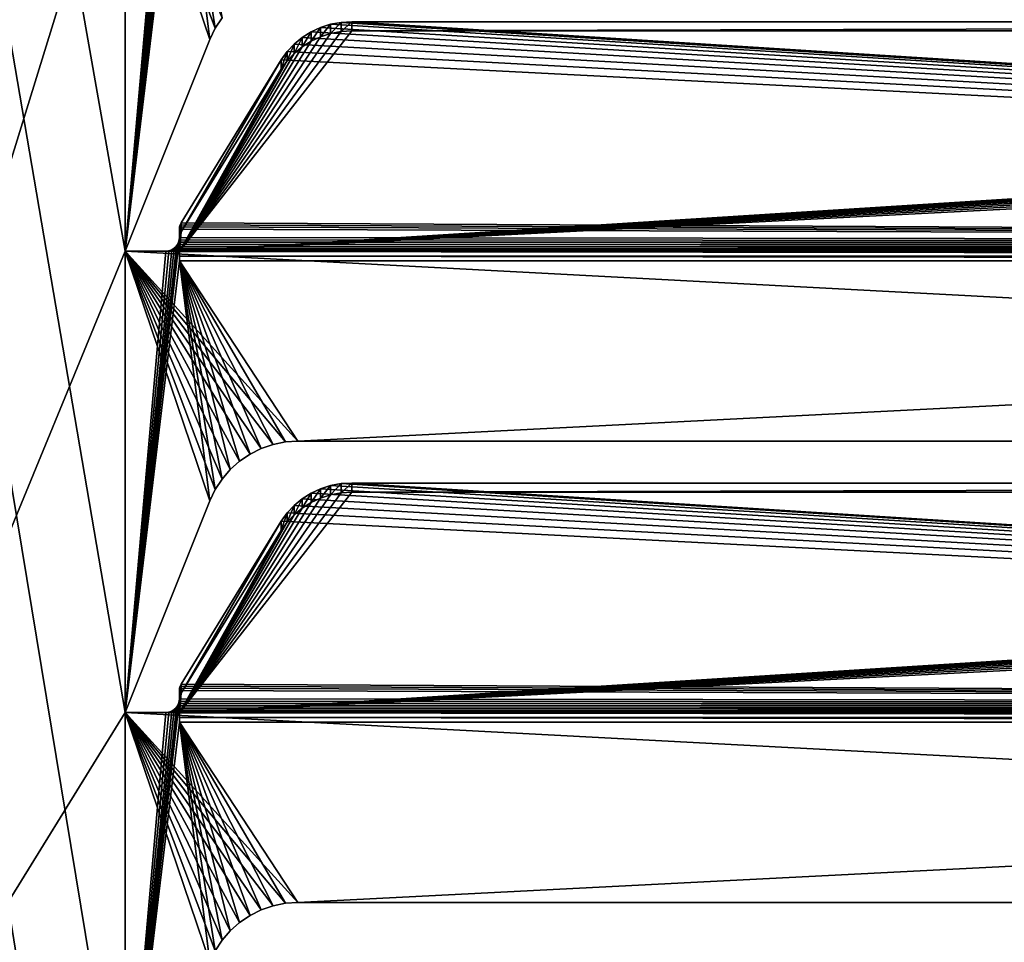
# Model space of a CAD drawing. Extents: x -547 to 547, y 0 to 578.
# Tile 266 of 472: x 87 to 123, y 38 to 72. Entities that reach past the tile are written whole.
import ezdxf

# ---------------------------------------------------------------- set-up
doc = ezdxf.new("R2010")
doc.units = 0
doc.header["$LTSCALE"] = 65.185185
for name, color, linetype in [('3', 7, 'CONTINUOUS'), ('332', 7, 'CONTINUOUS'), ('339', 7, 'CONTINUOUS'), ('386', 7, 'CONTINUOUS'), ('387', 7, 'CONTINUOUS'), ('425', 7, 'CONTINUOUS'), ('426', 7, 'CONTINUOUS'), ('427', 7, 'CONTINUOUS'), ('428', 7, 'CONTINUOUS'), ('429', 7, 'CONTINUOUS'), ('431', 7, 'CONTINUOUS'), ('432', 7, 'CONTINUOUS'), ('433', 7, 'CONTINUOUS'), ('434', 7, 'CONTINUOUS'), ('435', 7, 'CONTINUOUS'), ('465', 7, 'CONTINUOUS'), ('466', 7, 'CONTINUOUS'), ('467', 7, 'CONTINUOUS'), ('468', 7, 'CONTINUOUS'), ('470', 7, 'CONTINUOUS'), ('471', 7, 'CONTINUOUS'), ('472', 7, 'CONTINUOUS'), ('473', 7, 'CONTINUOUS'), ('474', 7, 'CONTINUOUS'), ('600', 7, 'CONTINUOUS'), ('602', 7, 'CONTINUOUS'), ('612', 7, 'CONTINUOUS'), ('614', 7, 'CONTINUOUS'), ('673', 7, 'CONTINUOUS'), ('674', 7, 'CONTINUOUS'), ('685', 7, 'CONTINUOUS'), ('686', 7, 'CONTINUOUS'), ('9', 7, 'CONTINUOUS')]:
    doc.layers.add(name, color=color, linetype=linetype)

msp = doc.modelspace()

# ---------------------------------------------------------------- linework, layer by layer
at = {"layer": '3', "color": 7, "linetype": 'CONTINUOUS'}
for points in [[(528.7, 1.5, -68), (-528.7, 1.5, -68), (528.7, 576.5, -68), (528.7, 1.5, -68)], [(528.7, 576.5, -68), (-528.7, 1.5, -68), (-528.7, 576.5, -68), (528.7, 576.5, -68)]]:
    msp.add_3dface(points, dxfattribs=at)
at = {"layer": '332', "color": 7, "linetype": 'CONTINUOUS'}
for points in [[(90.5, 12, 68), (90.5, 29, 68), (0, 576.5, 68), (90.5, 12, 68)], [(69.5, 97, 68), (90.5, 12, 68), (0, 576.5, 68), (69.5, 97, 68)], [(90.5, 29, 68), (90.5, 46, 68), (0, 576.5, 68), (90.5, 29, 68)], [(90.5, 46, 68), (90.5, 63, 68), (0, 576.5, 68), (90.5, 46, 68)], [(90.5, 63, 68), (90.5, 80, 68), (0, 576.5, 68), (90.5, 63, 68)], [(0, 576.5, 68), (226.18, 105.217, 68), (525, 1.5, 68), (0, 576.5, 68)], [(525, 576.5, 68), (0, 576.5, 68), (525, 1.5, 68), (525, 576.5, 68)], [(69.5, 80, 68), (90.5, 12, 68), (69.5, 97, 68), (69.5, 80, 68)], [(69.5, 63, 68), (90.5, 12, 68), (69.5, 80, 68), (69.5, 63, 68)], [(93.82, 71.217, 68), (94.073, 71.604, 68), (90.5, 80, 68), (93.82, 71.217, 68)], [(93.62, 70.8, 68), (93.82, 71.217, 68), (90.5, 80, 68), (93.62, 70.8, 68)], [(90.5, 63, 68), (93.62, 70.8, 68), (90.5, 80, 68), (90.5, 63, 68)], [(69.5, 46, 68), (90.5, 12, 68), (69.5, 63, 68), (69.5, 46, 68)], [(96.87, 56, 68), (223.13, 56, 68), (90.5, 63, 68), (96.87, 56, 68)], [(223.13, 56, 68), (229.5, 63, 68), (90.5, 63, 68), (223.13, 56, 68)], [(96.408, 55.969, 68), (96.87, 56, 68), (90.5, 63, 68), (96.408, 55.969, 68)], [(95.955, 55.878, 68), (96.408, 55.969, 68), (90.5, 63, 68), (95.955, 55.878, 68)], [(95.517, 55.728, 68), (95.955, 55.878, 68), (90.5, 63, 68), (95.517, 55.728, 68)], [(95.103, 55.522, 68), (95.517, 55.728, 68), (90.5, 63, 68), (95.103, 55.522, 68)], [(94.72, 55.262, 68), (95.103, 55.522, 68), (90.5, 63, 68), (94.72, 55.262, 68)], [(94.375, 54.955, 68), (94.72, 55.262, 68), (90.5, 63, 68), (94.375, 54.955, 68)], [(94.073, 54.604, 68), (94.375, 54.955, 68), (90.5, 63, 68), (94.073, 54.604, 68)], [(93.82, 54.217, 68), (94.073, 54.604, 68), (90.5, 63, 68), (93.82, 54.217, 68)], [(93.62, 53.8, 68), (93.82, 54.217, 68), (90.5, 63, 68), (93.62, 53.8, 68)], [(90.5, 46, 68), (93.62, 53.8, 68), (90.5, 63, 68), (90.5, 46, 68)], [(69.5, 29, 68), (90.5, 12, 68), (69.5, 46, 68), (69.5, 29, 68)], [(96.87, 39, 68), (223.13, 39, 68), (90.5, 46, 68), (96.87, 39, 68)], [(223.13, 39, 68), (229.5, 46, 68), (90.5, 46, 68), (223.13, 39, 68)], [(96.408, 38.969, 68), (96.87, 39, 68), (90.5, 46, 68), (96.408, 38.969, 68)], [(95.955, 38.878, 68), (96.408, 38.969, 68), (90.5, 46, 68), (95.955, 38.878, 68)], [(95.517, 38.728, 68), (95.955, 38.878, 68), (90.5, 46, 68), (95.517, 38.728, 68)], [(95.103, 38.522, 68), (95.517, 38.728, 68), (90.5, 46, 68), (95.103, 38.522, 68)], [(94.72, 38.262, 68), (95.103, 38.522, 68), (90.5, 46, 68), (94.72, 38.262, 68)], [(94.375, 37.955, 68), (94.72, 38.262, 68), (90.5, 46, 68), (94.375, 37.955, 68)], [(94.073, 37.604, 68), (94.375, 37.955, 68), (90.5, 46, 68), (94.073, 37.604, 68)], [(93.82, 37.217, 68), (94.073, 37.604, 68), (90.5, 46, 68), (93.82, 37.217, 68)], [(93.62, 36.8, 68), (93.82, 37.217, 68), (90.5, 46, 68), (93.62, 36.8, 68)], [(90.5, 29, 68), (93.62, 36.8, 68), (90.5, 46, 68), (90.5, 29, 68)]]:
    msp.add_3dface(points, dxfattribs=at)
at = {"layer": '339', "color": 3, "linetype": 'CONTINUOUS'}
for points in [[(349, 551.5, 67), (69.5, 63, 67), (69.5, 80, 67), (349, 551.5, 67)], [(69.5, 63, 67), (349, 551.5, 67), (93.82, 105.217, 67), (69.5, 63, 67)], [(93.62, 104.8, 67), (69.5, 63, 67), (93.82, 105.217, 67), (93.62, 104.8, 67)], [(69.5, 46, 67), (69.5, 63, 67), (93.62, 104.8, 67), (69.5, 46, 67)], [(90.5, 97, 67), (69.5, 46, 67), (93.62, 104.8, 67), (90.5, 97, 67)], [(69.5, 12, 67), (69.5, 29, 67), (90.5, 97, 67), (69.5, 12, 67)], [(90.5, 80, 67), (69.5, 12, 67), (90.5, 97, 67), (90.5, 80, 67)], [(69.5, 29, 67), (69.5, 46, 67), (90.5, 97, 67), (69.5, 29, 67)], [(92.5, 79.647, 67), (90.5, 63, 67), (92.487, 80.389, 67), (92.5, 79.647, 67)], [(92.487, 80.389, 67), (90.5, 63, 67), (92.45, 80.283, 67), (92.487, 80.389, 67)], [(92.45, 80.283, 67), (90.5, 63, 67), (92.391, 80.188, 67), (92.45, 80.283, 67)], [(90.5, 63, 67), (69.5, 12, 67), (90.5, 80, 67), (90.5, 63, 67)], [(92.391, 80.188, 67), (90.5, 63, 67), (92.312, 80.109, 67), (92.391, 80.188, 67)], [(92.312, 80.109, 67), (90.5, 63, 67), (92.217, 80.05, 67), (92.312, 80.109, 67)], [(92.217, 80.05, 67), (90.5, 63, 67), (92.111, 80.013, 67), (92.217, 80.05, 67)], [(92.111, 80.013, 67), (90.5, 63, 67), (92, 80, 67), (92.111, 80.013, 67)], [(92, 80, 67), (90.5, 63, 67), (90.5, 80, 67), (92, 80, 67)], [(93.62, 70.8, 67), (90.5, 63, 67), (92.5, 79.647, 67), (93.62, 70.8, 67)], [(93.82, 71.217, 67), (93.62, 70.8, 67), (92.5, 79.647, 67), (93.82, 71.217, 67)], [(94.073, 71.604, 67), (93.82, 71.217, 67), (92.5, 79.647, 67), (94.073, 71.604, 67)], [(92.5, 62.647, 67), (90.5, 46, 67), (92.487, 63.389, 67), (92.5, 62.647, 67)], [(92.487, 63.389, 67), (90.5, 46, 67), (92.45, 63.283, 67), (92.487, 63.389, 67)], [(92.45, 63.283, 67), (90.5, 46, 67), (92.391, 63.188, 67), (92.45, 63.283, 67)], [(92.391, 63.188, 67), (90.5, 46, 67), (92.312, 63.109, 67), (92.391, 63.188, 67)], [(92.5, 63.5, 67), (92.5, 62.647, 67), (92.487, 63.389, 67), (92.5, 63.5, 67)], [(90.5, 46, 67), (69.5, 12, 67), (90.5, 63, 67), (90.5, 46, 67)], [(92.312, 63.109, 67), (90.5, 46, 67), (92.217, 63.05, 67), (92.312, 63.109, 67)], [(92.217, 63.05, 67), (90.5, 46, 67), (92.111, 63.013, 67), (92.217, 63.05, 67)], [(92.111, 63.013, 67), (90.5, 46, 67), (92, 63, 67), (92.111, 63.013, 67)], [(92, 63, 67), (90.5, 46, 67), (90.5, 63, 67), (92, 63, 67)], [(93.62, 53.8, 67), (90.5, 46, 67), (92.5, 62.647, 67), (93.62, 53.8, 67)], [(93.82, 54.217, 67), (93.62, 53.8, 67), (92.5, 62.647, 67), (93.82, 54.217, 67)], [(94.073, 54.604, 67), (93.82, 54.217, 67), (92.5, 62.647, 67), (94.073, 54.604, 67)], [(94.375, 54.955, 67), (94.073, 54.604, 67), (92.5, 62.647, 67), (94.375, 54.955, 67)], [(94.72, 55.262, 67), (94.375, 54.955, 67), (92.5, 62.647, 67), (94.72, 55.262, 67)], [(95.103, 55.522, 67), (94.72, 55.262, 67), (92.5, 62.647, 67), (95.103, 55.522, 67)], [(95.517, 55.728, 67), (95.103, 55.522, 67), (92.5, 62.647, 67), (95.517, 55.728, 67)], [(95.955, 55.878, 67), (95.517, 55.728, 67), (92.5, 62.647, 67), (95.955, 55.878, 67)], [(96.408, 55.969, 67), (95.955, 55.878, 67), (92.5, 62.647, 67), (96.408, 55.969, 67)], [(96.87, 56, 67), (96.408, 55.969, 67), (92.5, 62.647, 67), (96.87, 56, 67)], [(96.87, 56, 67), (92.5, 62.647, 67), (227.5, 62.647, 67), (96.87, 56, 67)], [(223.13, 56, 67), (96.87, 56, 67), (227.5, 62.647, 67), (223.13, 56, 67)], [(92.5, 46.5, 67), (92.5, 45.647, 67), (92.487, 46.389, 67), (92.5, 46.5, 67)], [(92.5, 45.647, 67), (90.5, 29, 67), (92.487, 46.389, 67), (92.5, 45.647, 67)], [(92.487, 46.389, 67), (90.5, 29, 67), (92.45, 46.283, 67), (92.487, 46.389, 67)], [(92.45, 46.283, 67), (90.5, 29, 67), (92.391, 46.188, 67), (92.45, 46.283, 67)], [(92.391, 46.188, 67), (90.5, 29, 67), (92.312, 46.109, 67), (92.391, 46.188, 67)], [(92.312, 46.109, 67), (90.5, 29, 67), (92.217, 46.05, 67), (92.312, 46.109, 67)], [(90.5, 29, 67), (69.5, 12, 67), (90.5, 46, 67), (90.5, 29, 67)], [(92.217, 46.05, 67), (90.5, 29, 67), (92.111, 46.013, 67), (92.217, 46.05, 67)], [(92.111, 46.013, 67), (90.5, 29, 67), (92, 46, 67), (92.111, 46.013, 67)], [(92, 46, 67), (90.5, 29, 67), (90.5, 46, 67), (92, 46, 67)], [(93.62, 36.8, 67), (90.5, 29, 67), (92.5, 45.647, 67), (93.62, 36.8, 67)], [(93.82, 37.217, 67), (93.62, 36.8, 67), (92.5, 45.647, 67), (93.82, 37.217, 67)], [(94.073, 37.604, 67), (93.82, 37.217, 67), (92.5, 45.647, 67), (94.073, 37.604, 67)], [(94.375, 37.955, 67), (94.073, 37.604, 67), (92.5, 45.647, 67), (94.375, 37.955, 67)], [(94.72, 38.262, 67), (94.375, 37.955, 67), (92.5, 45.647, 67), (94.72, 38.262, 67)], [(95.103, 38.522, 67), (94.72, 38.262, 67), (92.5, 45.647, 67), (95.103, 38.522, 67)], [(95.517, 38.728, 67), (95.103, 38.522, 67), (92.5, 45.647, 67), (95.517, 38.728, 67)], [(95.955, 38.878, 67), (95.517, 38.728, 67), (92.5, 45.647, 67), (95.955, 38.878, 67)], [(96.408, 38.969, 67), (95.955, 38.878, 67), (92.5, 45.647, 67), (96.408, 38.969, 67)], [(96.87, 39, 67), (96.408, 38.969, 67), (92.5, 45.647, 67), (96.87, 39, 67)], [(96.87, 39, 67), (92.5, 45.647, 67), (227.5, 45.647, 67), (96.87, 39, 67)], [(223.13, 39, 67), (96.87, 39, 67), (227.5, 45.647, 67), (223.13, 39, 67)]]:
    msp.add_3dface(points, dxfattribs=at)
at = {"layer": '386', "color": 7, "linetype": 'CONTINUOUS'}
for points in [[(223.13, 39, 68), (96.87, 39, 68), (223.13, 39, 67.5), (223.13, 39, 68)], [(96.87, 39, 68), (223.13, 39, 67), (223.13, 39, 67.5), (96.87, 39, 68)], [(223.13, 39, 67), (96.87, 39, 68), (96.87, 39, 67.5), (223.13, 39, 67)], [(96.87, 39, 67), (223.13, 39, 67), (96.87, 39, 67.5), (96.87, 39, 67)]]:
    msp.add_3dface(points, dxfattribs=at)
at = {"layer": '387', "color": 7, "linetype": 'CONTINUOUS'}
for points in [[(95.955, 38.878, 68), (95.517, 38.728, 68), (95.955, 38.878, 67), (95.955, 38.878, 68)], [(95.517, 38.728, 68), (95.517, 38.728, 67), (95.955, 38.878, 67), (95.517, 38.728, 68)], [(96.408, 38.969, 68), (95.955, 38.878, 68), (96.408, 38.969, 67), (96.408, 38.969, 68)], [(95.955, 38.878, 68), (95.955, 38.878, 67), (96.408, 38.969, 67), (95.955, 38.878, 68)], [(96.87, 39, 68), (96.408, 38.969, 68), (96.87, 39, 67.5), (96.87, 39, 68)], [(96.408, 38.969, 68), (96.408, 38.969, 67), (96.87, 39, 67), (96.408, 38.969, 68)], [(96.408, 38.969, 68), (96.87, 39, 67), (96.87, 39, 67.5), (96.408, 38.969, 68)], [(95.103, 38.522, 68), (94.72, 38.262, 68), (95.103, 38.522, 67), (95.103, 38.522, 68)], [(94.72, 38.262, 68), (94.72, 38.262, 67), (95.103, 38.522, 67), (94.72, 38.262, 68)], [(95.517, 38.728, 68), (95.103, 38.522, 68), (95.517, 38.728, 67), (95.517, 38.728, 68)], [(95.103, 38.522, 68), (95.103, 38.522, 67), (95.517, 38.728, 67), (95.103, 38.522, 68)], [(94.72, 38.262, 68), (94.375, 37.955, 68), (94.72, 38.262, 67), (94.72, 38.262, 68)], [(94.375, 37.955, 68), (94.375, 37.955, 67), (94.72, 38.262, 67), (94.375, 37.955, 68)], [(94.375, 37.955, 68), (94.073, 37.604, 68), (94.375, 37.955, 67), (94.375, 37.955, 68)], [(94.073, 37.604, 68), (94.073, 37.604, 67), (94.375, 37.955, 67), (94.073, 37.604, 68)], [(94.073, 37.604, 68), (93.82, 37.217, 68), (94.073, 37.604, 67), (94.073, 37.604, 68)], [(93.82, 37.217, 68), (93.82, 37.217, 67), (94.073, 37.604, 67), (93.82, 37.217, 68)]]:
    msp.add_3dface(points, dxfattribs=at)
at = {"layer": '425', "color": 7, "linetype": 'CONTINUOUS'}
for points in [[(223.13, 56, 68), (96.87, 56, 68), (223.13, 56, 67.5), (223.13, 56, 68)], [(96.87, 56, 68), (223.13, 56, 67), (223.13, 56, 67.5), (96.87, 56, 68)], [(223.13, 56, 67), (96.87, 56, 68), (96.87, 56, 67.5), (223.13, 56, 67)], [(96.87, 56, 67), (223.13, 56, 67), (96.87, 56, 67.5), (96.87, 56, 67)]]:
    msp.add_3dface(points, dxfattribs=at)
at = {"layer": '426', "color": 7, "linetype": 'CONTINUOUS'}
for points in [[(96.408, 55.969, 68), (95.955, 55.878, 68), (96.408, 55.969, 67), (96.408, 55.969, 68)], [(95.955, 55.878, 68), (95.955, 55.878, 67), (96.408, 55.969, 67), (95.955, 55.878, 68)], [(96.87, 56, 68), (96.408, 55.969, 68), (96.87, 56, 67.5), (96.87, 56, 68)], [(96.408, 55.969, 68), (96.408, 55.969, 67), (96.87, 56, 67), (96.408, 55.969, 68)], [(96.408, 55.969, 68), (96.87, 56, 67), (96.87, 56, 67.5), (96.408, 55.969, 68)], [(95.517, 55.728, 68), (95.103, 55.522, 68), (95.517, 55.728, 67), (95.517, 55.728, 68)], [(95.103, 55.522, 68), (95.103, 55.522, 67), (95.517, 55.728, 67), (95.103, 55.522, 68)], [(95.955, 55.878, 68), (95.517, 55.728, 68), (95.955, 55.878, 67), (95.955, 55.878, 68)], [(95.517, 55.728, 68), (95.517, 55.728, 67), (95.955, 55.878, 67), (95.517, 55.728, 68)], [(94.72, 55.262, 68), (94.375, 54.955, 68), (94.72, 55.262, 67), (94.72, 55.262, 68)], [(94.375, 54.955, 68), (94.375, 54.955, 67), (94.72, 55.262, 67), (94.375, 54.955, 68)], [(95.103, 55.522, 68), (94.72, 55.262, 68), (95.103, 55.522, 67), (95.103, 55.522, 68)], [(94.72, 55.262, 68), (94.72, 55.262, 67), (95.103, 55.522, 67), (94.72, 55.262, 68)], [(94.375, 54.955, 68), (94.073, 54.604, 68), (94.375, 54.955, 67), (94.375, 54.955, 68)], [(94.073, 54.604, 68), (94.073, 54.604, 67), (94.375, 54.955, 67), (94.073, 54.604, 68)], [(94.073, 54.604, 68), (93.82, 54.217, 68), (94.073, 54.604, 67), (94.073, 54.604, 68)], [(93.82, 54.217, 68), (93.82, 54.217, 67), (94.073, 54.604, 67), (93.82, 54.217, 68)], [(93.82, 54.217, 68), (93.62, 53.8, 68), (93.82, 54.217, 67), (93.82, 54.217, 68)], [(93.82, 54.217, 67), (93.62, 53.8, 68), (93.62, 53.8, 67.5), (93.82, 54.217, 67)], [(93.62, 53.8, 67), (93.82, 54.217, 67), (93.62, 53.8, 67.5), (93.62, 53.8, 67)]]:
    msp.add_3dface(points, dxfattribs=at)
at = {"layer": '427', "color": 7, "linetype": 'CONTINUOUS'}
for points in [[(93.62, 53.8, 68), (90.5, 46, 68), (93.62, 53.8, 67.5), (93.62, 53.8, 68)], [(90.5, 46, 68), (90.5, 46, 67), (93.62, 53.8, 67), (90.5, 46, 68)], [(90.5, 46, 68), (93.62, 53.8, 67), (93.62, 53.8, 67.5), (90.5, 46, 68)]]:
    msp.add_3dface(points, dxfattribs=at)
at = {"layer": '428', "color": 7, "linetype": 'CONTINUOUS'}
for points in [[(90.5, 46, 68), (229.5, 46, 68), (92, 46, 67.969), (90.5, 46, 68)], [(90.5, 46, 67), (90.5, 46, 68), (92, 46, 67.969), (90.5, 46, 67)], [(92, 46, 67), (90.5, 46, 67), (92, 46, 67.969), (92, 46, 67)], [(229.5, 46, 68), (228, 46, 67.969), (92, 46, 67.969), (229.5, 46, 68)]]:
    msp.add_3dface(points, dxfattribs=at)
at = {"layer": '429', "color": 7, "linetype": 'CONTINUOUS'}
for points in [[(92.5, 46.814, 67.704), (92.5, 46.5, 67), (92.5, 46.5, 67.818), (92.5, 46.814, 67.704)], [(92.5, 46.5, 67), (92.5, 46.814, 67.704), (92.5, 46.472, 66.764), (92.5, 46.5, 67)], [(92.5, 45.647, 67), (92.5, 46.5, 67), (92.5, 45.821, 66.985), (92.5, 45.647, 67)], [(92.5, 45.821, 66.985), (92.5, 46.5, 67), (92.5, 45.989, 66.94), (92.5, 45.821, 66.985)], [(92.5, 45.989, 66.94), (92.5, 46.5, 67), (92.5, 46.472, 66.764), (92.5, 45.989, 66.94)]]:
    msp.add_3dface(points, dxfattribs=at)
at = {"layer": '431', "color": 7, "linetype": 'CONTINUOUS'}
for points in [[(98.459, 54.433, 64.931), (227.529, 46.331, 67.879), (98.851, 54.457, 64.922), (98.459, 54.433, 64.931)], [(98.851, 54.457, 64.922), (227.529, 46.331, 67.879), (221.149, 54.457, 64.922), (98.851, 54.457, 64.922)], [(97.025, 53.875, 65.134), (227.529, 46.331, 67.879), (97.351, 54.08, 65.059), (97.025, 53.875, 65.134)], [(97.351, 54.08, 65.059), (227.529, 46.331, 67.879), (97.703, 54.243, 65), (97.351, 54.08, 65.059)], [(97.703, 54.243, 65), (227.529, 46.331, 67.879), (98.074, 54.361, 64.957), (97.703, 54.243, 65)], [(98.074, 54.361, 64.957), (227.529, 46.331, 67.879), (98.459, 54.433, 64.931), (98.074, 54.361, 64.957)], [(96.73, 53.632, 65.222), (227.529, 46.331, 67.879), (97.025, 53.875, 65.134), (96.73, 53.632, 65.222)], [(96.253, 53.048, 65.435), (227.529, 46.331, 67.879), (96.471, 53.354, 65.323), (96.253, 53.048, 65.435)], [(96.471, 53.354, 65.323), (227.529, 46.331, 67.879), (96.73, 53.632, 65.222), (96.471, 53.354, 65.323)], [(92.567, 47.049, 67.618), (227.529, 46.331, 67.879), (96.253, 53.048, 65.435), (92.567, 47.049, 67.618)], [(92.5, 46.814, 67.704), (227.529, 46.331, 67.879), (92.508, 46.895, 67.674), (92.5, 46.814, 67.704)], [(92.508, 46.895, 67.674), (227.529, 46.331, 67.879), (92.53, 46.974, 67.645), (92.508, 46.895, 67.674)], [(92.53, 46.974, 67.645), (227.529, 46.331, 67.879), (92.567, 47.049, 67.618), (92.53, 46.974, 67.645)], [(227.529, 46.331, 67.879), (92.5, 46.5, 67.818), (92.493, 46.414, 67.849), (227.529, 46.331, 67.879)], [(92.5, 46.814, 67.704), (92.5, 46.5, 67.818), (227.529, 46.331, 67.879), (92.5, 46.814, 67.704)], [(92.471, 46.331, 67.879), (227.529, 46.331, 67.879), (92.493, 46.414, 67.849), (92.471, 46.331, 67.879)]]:
    msp.add_3dface(points, dxfattribs=at)
at = {"layer": '432', "color": 7, "linetype": 'CONTINUOUS'}
for points in [[(92.365, 46.158, 67.934), (92.287, 46.09, 67.95), (227.635, 46.158, 67.934), (92.365, 46.158, 67.934)], [(227.635, 46.158, 67.934), (92.287, 46.09, 67.95), (227.713, 46.09, 67.95), (227.635, 46.158, 67.934)], [(92.428, 46.241, 67.91), (92.365, 46.158, 67.934), (227.572, 46.241, 67.91), (92.428, 46.241, 67.91)], [(227.572, 46.241, 67.91), (92.365, 46.158, 67.934), (227.635, 46.158, 67.934), (227.572, 46.241, 67.91)], [(227.529, 46.331, 67.879), (92.471, 46.331, 67.879), (92.428, 46.241, 67.91), (227.529, 46.331, 67.879)], [(227.529, 46.331, 67.879), (92.428, 46.241, 67.91), (227.572, 46.241, 67.91), (227.529, 46.331, 67.879)], [(92, 46, 67.969), (228, 46, 67.969), (227.899, 46.01, 67.967), (92, 46, 67.969)], [(92.101, 46.01, 67.967), (92, 46, 67.969), (227.899, 46.01, 67.967), (92.101, 46.01, 67.967)], [(92.197, 46.041, 67.961), (92.101, 46.01, 67.967), (227.803, 46.041, 67.961), (92.197, 46.041, 67.961)], [(227.803, 46.041, 67.961), (92.101, 46.01, 67.967), (227.899, 46.01, 67.967), (227.803, 46.041, 67.961)], [(92.287, 46.09, 67.95), (92.197, 46.041, 67.961), (227.713, 46.09, 67.95), (92.287, 46.09, 67.95)], [(227.713, 46.09, 67.95), (92.197, 46.041, 67.961), (227.803, 46.041, 67.961), (227.713, 46.09, 67.95)]]:
    msp.add_3dface(points, dxfattribs=at)
at = {"layer": '433', "color": 7, "linetype": 'CONTINUOUS'}
for points in [[(92.5, 45.821, 66.985), (92.5, 45.989, 66.94), (227.5, 45.821, 66.985), (92.5, 45.821, 66.985)], [(92.5, 45.989, 66.94), (227.5, 45.989, 66.94), (227.5, 45.821, 66.985), (92.5, 45.989, 66.94)], [(227.5, 45.647, 67), (92.5, 45.647, 67), (92.5, 45.821, 66.985), (227.5, 45.647, 67)], [(227.5, 45.647, 67), (92.5, 45.821, 66.985), (227.5, 45.821, 66.985), (227.5, 45.647, 67)]]:
    msp.add_3dface(points, dxfattribs=at)
at = {"layer": '434', "color": 7, "linetype": 'CONTINUOUS'}
for points in [[(221.149, 54.115, 63.982), (92.5, 45.989, 66.94), (98.851, 54.115, 63.982), (221.149, 54.115, 63.982)], [(92.5, 45.989, 66.94), (221.149, 54.115, 63.982), (221.541, 54.091, 63.991), (92.5, 45.989, 66.94)], [(98.851, 54.115, 63.982), (92.5, 45.989, 66.94), (98.459, 54.091, 63.991), (98.851, 54.115, 63.982)], [(98.459, 54.091, 63.991), (92.5, 45.989, 66.94), (98.074, 54.019, 64.017), (98.459, 54.091, 63.991)], [(221.926, 54.019, 64.017), (92.5, 45.989, 66.94), (221.541, 54.091, 63.991), (221.926, 54.019, 64.017)], [(98.074, 54.019, 64.017), (92.5, 45.989, 66.94), (97.703, 53.901, 64.06), (98.074, 54.019, 64.017)], [(222.297, 53.901, 64.06), (92.5, 45.989, 66.94), (221.926, 54.019, 64.017), (222.297, 53.901, 64.06)], [(97.703, 53.901, 64.06), (92.5, 45.989, 66.94), (97.351, 53.738, 64.12), (97.703, 53.901, 64.06)], [(222.649, 53.738, 64.12), (92.5, 45.989, 66.94), (222.297, 53.901, 64.06), (222.649, 53.738, 64.12)], [(97.351, 53.738, 64.12), (92.5, 45.989, 66.94), (97.025, 53.533, 64.194), (97.351, 53.738, 64.12)], [(222.975, 53.533, 64.194), (92.5, 45.989, 66.94), (222.649, 53.738, 64.12), (222.975, 53.533, 64.194)], [(97.025, 53.533, 64.194), (92.5, 45.989, 66.94), (96.73, 53.29, 64.283), (97.025, 53.533, 64.194)], [(223.27, 53.29, 64.283), (92.5, 45.989, 66.94), (222.975, 53.533, 64.194), (223.27, 53.29, 64.283)], [(96.73, 53.29, 64.283), (92.5, 45.989, 66.94), (96.471, 53.012, 64.384), (96.73, 53.29, 64.283)], [(223.529, 53.012, 64.384), (92.5, 45.989, 66.94), (223.27, 53.29, 64.283), (223.529, 53.012, 64.384)], [(96.471, 53.012, 64.384), (92.5, 45.989, 66.94), (96.253, 52.706, 64.495), (96.471, 53.012, 64.384)], [(223.747, 52.706, 64.495), (92.5, 45.989, 66.94), (223.529, 53.012, 64.384), (223.747, 52.706, 64.495)], [(96.253, 52.706, 64.495), (92.5, 45.989, 66.94), (92.567, 46.707, 66.679), (96.253, 52.706, 64.495)], [(227.433, 46.707, 66.679), (92.5, 45.989, 66.94), (223.747, 52.706, 64.495), (227.433, 46.707, 66.679)], [(92.567, 46.707, 66.679), (92.5, 45.989, 66.94), (92.53, 46.632, 66.706), (92.567, 46.707, 66.679)], [(227.47, 46.632, 66.706), (92.5, 45.989, 66.94), (227.433, 46.707, 66.679), (227.47, 46.632, 66.706)], [(92.53, 46.632, 66.706), (92.5, 45.989, 66.94), (92.508, 46.553, 66.734), (92.53, 46.632, 66.706)], [(227.492, 46.553, 66.734), (92.5, 45.989, 66.94), (227.47, 46.632, 66.706), (227.492, 46.553, 66.734)], [(92.5, 45.989, 66.94), (92.5, 46.472, 66.764), (92.508, 46.553, 66.734), (92.5, 45.989, 66.94)], [(227.5, 46.472, 66.764), (92.5, 45.989, 66.94), (227.492, 46.553, 66.734), (227.5, 46.472, 66.764)], [(92.5, 45.989, 66.94), (227.5, 46.472, 66.764), (227.5, 45.989, 66.94), (92.5, 45.989, 66.94)]]:
    msp.add_3dface(points, dxfattribs=at)
at = {"layer": '435', "color": 7, "linetype": 'CONTINUOUS'}
for points in [[(98.851, 54.457, 64.922), (221.149, 54.457, 64.922), (98.851, 54.115, 63.982), (98.851, 54.457, 64.922)], [(221.149, 54.457, 64.922), (221.149, 54.115, 63.982), (98.851, 54.115, 63.982), (221.149, 54.457, 64.922)]]:
    msp.add_3dface(points, dxfattribs=at)
at = {"layer": '465', "color": 7, "linetype": 'CONTINUOUS'}
for points in [[(94.073, 71.604, 68), (93.82, 71.217, 68), (94.073, 71.604, 67), (94.073, 71.604, 68)], [(93.82, 71.217, 68), (93.82, 71.217, 67), (94.073, 71.604, 67), (93.82, 71.217, 68)], [(93.82, 71.217, 68), (93.62, 70.8, 68), (93.82, 71.217, 67), (93.82, 71.217, 68)], [(93.82, 71.217, 67), (93.62, 70.8, 68), (93.62, 70.8, 67.5), (93.82, 71.217, 67)], [(93.62, 70.8, 67), (93.82, 71.217, 67), (93.62, 70.8, 67.5), (93.62, 70.8, 67)]]:
    msp.add_3dface(points, dxfattribs=at)
at = {"layer": '466', "color": 7, "linetype": 'CONTINUOUS'}
for points in [[(93.62, 70.8, 68), (90.5, 63, 68), (93.62, 70.8, 67.5), (93.62, 70.8, 68)], [(90.5, 63, 68), (90.5, 63, 67), (93.62, 70.8, 67), (90.5, 63, 68)], [(90.5, 63, 68), (93.62, 70.8, 67), (93.62, 70.8, 67.5), (90.5, 63, 68)]]:
    msp.add_3dface(points, dxfattribs=at)
at = {"layer": '467', "color": 7, "linetype": 'CONTINUOUS'}
for points in [[(90.5, 63, 68), (229.5, 63, 68), (92, 63, 67.969), (90.5, 63, 68)], [(90.5, 63, 67), (90.5, 63, 68), (92, 63, 67.969), (90.5, 63, 67)], [(92, 63, 67), (90.5, 63, 67), (92, 63, 67.969), (92, 63, 67)], [(229.5, 63, 68), (228, 63, 67.969), (92, 63, 67.969), (229.5, 63, 68)]]:
    msp.add_3dface(points, dxfattribs=at)
at = {"layer": '468', "color": 7, "linetype": 'CONTINUOUS'}
for points in [[(92.5, 63.814, 67.704), (92.5, 63.5, 67), (92.5, 63.5, 67.818), (92.5, 63.814, 67.704)], [(92.5, 63.5, 67), (92.5, 63.814, 67.704), (92.5, 63.472, 66.764), (92.5, 63.5, 67)], [(92.5, 62.647, 67), (92.5, 63.5, 67), (92.5, 62.821, 66.985), (92.5, 62.647, 67)], [(92.5, 62.821, 66.985), (92.5, 63.5, 67), (92.5, 62.989, 66.94), (92.5, 62.821, 66.985)], [(92.5, 62.989, 66.94), (92.5, 63.5, 67), (92.5, 63.472, 66.764), (92.5, 62.989, 66.94)]]:
    msp.add_3dface(points, dxfattribs=at)
at = {"layer": '470', "color": 7, "linetype": 'CONTINUOUS'}
for points in [[(97.351, 71.08, 65.059), (227.529, 63.331, 67.879), (97.703, 71.243, 65), (97.351, 71.08, 65.059)], [(97.703, 71.243, 65), (227.529, 63.331, 67.879), (98.074, 71.361, 64.957), (97.703, 71.243, 65)], [(98.074, 71.361, 64.957), (227.529, 63.331, 67.879), (98.459, 71.433, 64.931), (98.074, 71.361, 64.957)], [(98.459, 71.433, 64.931), (227.529, 63.331, 67.879), (98.851, 71.457, 64.922), (98.459, 71.433, 64.931)], [(98.851, 71.457, 64.922), (227.529, 63.331, 67.879), (221.149, 71.457, 64.922), (98.851, 71.457, 64.922)], [(96.73, 70.632, 65.222), (227.529, 63.331, 67.879), (97.025, 70.875, 65.134), (96.73, 70.632, 65.222)], [(97.025, 70.875, 65.134), (227.529, 63.331, 67.879), (97.351, 71.08, 65.059), (97.025, 70.875, 65.134)], [(96.471, 70.354, 65.323), (227.529, 63.331, 67.879), (96.73, 70.632, 65.222), (96.471, 70.354, 65.323)], [(92.567, 64.049, 67.618), (227.529, 63.331, 67.879), (96.253, 70.048, 65.435), (92.567, 64.049, 67.618)], [(96.253, 70.048, 65.435), (227.529, 63.331, 67.879), (96.471, 70.354, 65.323), (96.253, 70.048, 65.435)], [(92.5, 63.814, 67.704), (227.529, 63.331, 67.879), (92.508, 63.895, 67.674), (92.5, 63.814, 67.704)], [(92.508, 63.895, 67.674), (227.529, 63.331, 67.879), (92.53, 63.974, 67.645), (92.508, 63.895, 67.674)], [(92.53, 63.974, 67.645), (227.529, 63.331, 67.879), (92.567, 64.049, 67.618), (92.53, 63.974, 67.645)], [(92.5, 63.814, 67.704), (92.5, 63.5, 67.818), (227.529, 63.331, 67.879), (92.5, 63.814, 67.704)], [(92.471, 63.331, 67.879), (227.529, 63.331, 67.879), (92.493, 63.414, 67.849), (92.471, 63.331, 67.879)], [(227.529, 63.331, 67.879), (92.5, 63.5, 67.818), (92.493, 63.414, 67.849), (227.529, 63.331, 67.879)]]:
    msp.add_3dface(points, dxfattribs=at)
at = {"layer": '471', "color": 7, "linetype": 'CONTINUOUS'}
for points in [[(92.365, 63.158, 67.934), (92.287, 63.09, 67.95), (227.635, 63.158, 67.934), (92.365, 63.158, 67.934)], [(227.635, 63.158, 67.934), (92.287, 63.09, 67.95), (227.713, 63.09, 67.95), (227.635, 63.158, 67.934)], [(92.428, 63.241, 67.91), (92.365, 63.158, 67.934), (227.572, 63.241, 67.91), (92.428, 63.241, 67.91)], [(227.572, 63.241, 67.91), (92.365, 63.158, 67.934), (227.635, 63.158, 67.934), (227.572, 63.241, 67.91)], [(227.529, 63.331, 67.879), (92.471, 63.331, 67.879), (92.428, 63.241, 67.91), (227.529, 63.331, 67.879)], [(227.529, 63.331, 67.879), (92.428, 63.241, 67.91), (227.572, 63.241, 67.91), (227.529, 63.331, 67.879)], [(92, 63, 67.969), (228, 63, 67.969), (227.899, 63.01, 67.967), (92, 63, 67.969)], [(92.101, 63.01, 67.967), (92, 63, 67.969), (227.899, 63.01, 67.967), (92.101, 63.01, 67.967)], [(92.197, 63.041, 67.961), (92.101, 63.01, 67.967), (227.803, 63.041, 67.961), (92.197, 63.041, 67.961)], [(227.803, 63.041, 67.961), (92.101, 63.01, 67.967), (227.899, 63.01, 67.967), (227.803, 63.041, 67.961)], [(92.287, 63.09, 67.95), (92.197, 63.041, 67.961), (227.713, 63.09, 67.95), (92.287, 63.09, 67.95)], [(227.713, 63.09, 67.95), (92.197, 63.041, 67.961), (227.803, 63.041, 67.961), (227.713, 63.09, 67.95)]]:
    msp.add_3dface(points, dxfattribs=at)
at = {"layer": '472', "color": 7, "linetype": 'CONTINUOUS'}
for points in [[(92.5, 62.821, 66.985), (92.5, 62.989, 66.94), (227.5, 62.821, 66.985), (92.5, 62.821, 66.985)], [(92.5, 62.989, 66.94), (227.5, 62.989, 66.94), (227.5, 62.821, 66.985), (92.5, 62.989, 66.94)], [(227.5, 62.647, 67), (92.5, 62.647, 67), (92.5, 62.821, 66.985), (227.5, 62.647, 67)], [(227.5, 62.647, 67), (92.5, 62.821, 66.985), (227.5, 62.821, 66.985), (227.5, 62.647, 67)]]:
    msp.add_3dface(points, dxfattribs=at)
at = {"layer": '473', "color": 7, "linetype": 'CONTINUOUS'}
for points in [[(221.149, 71.115, 63.982), (92.5, 62.989, 66.94), (98.851, 71.115, 63.982), (221.149, 71.115, 63.982)], [(92.5, 62.989, 66.94), (221.149, 71.115, 63.982), (221.541, 71.091, 63.991), (92.5, 62.989, 66.94)], [(98.851, 71.115, 63.982), (92.5, 62.989, 66.94), (98.459, 71.091, 63.991), (98.851, 71.115, 63.982)], [(98.459, 71.091, 63.991), (92.5, 62.989, 66.94), (98.074, 71.019, 64.017), (98.459, 71.091, 63.991)], [(221.926, 71.019, 64.017), (92.5, 62.989, 66.94), (221.541, 71.091, 63.991), (221.926, 71.019, 64.017)], [(98.074, 71.019, 64.017), (92.5, 62.989, 66.94), (97.703, 70.901, 64.06), (98.074, 71.019, 64.017)], [(222.297, 70.901, 64.06), (92.5, 62.989, 66.94), (221.926, 71.019, 64.017), (222.297, 70.901, 64.06)], [(97.703, 70.901, 64.06), (92.5, 62.989, 66.94), (97.351, 70.738, 64.12), (97.703, 70.901, 64.06)], [(222.649, 70.738, 64.12), (92.5, 62.989, 66.94), (222.297, 70.901, 64.06), (222.649, 70.738, 64.12)], [(97.351, 70.738, 64.12), (92.5, 62.989, 66.94), (97.025, 70.533, 64.194), (97.351, 70.738, 64.12)], [(222.975, 70.533, 64.194), (92.5, 62.989, 66.94), (222.649, 70.738, 64.12), (222.975, 70.533, 64.194)], [(97.025, 70.533, 64.194), (92.5, 62.989, 66.94), (96.73, 70.29, 64.283), (97.025, 70.533, 64.194)], [(223.27, 70.29, 64.283), (92.5, 62.989, 66.94), (222.975, 70.533, 64.194), (223.27, 70.29, 64.283)], [(96.73, 70.29, 64.283), (92.5, 62.989, 66.94), (96.471, 70.012, 64.384), (96.73, 70.29, 64.283)], [(223.529, 70.012, 64.384), (92.5, 62.989, 66.94), (223.27, 70.29, 64.283), (223.529, 70.012, 64.384)], [(96.471, 70.012, 64.384), (92.5, 62.989, 66.94), (96.253, 69.706, 64.495), (96.471, 70.012, 64.384)], [(223.747, 69.706, 64.495), (92.5, 62.989, 66.94), (223.529, 70.012, 64.384), (223.747, 69.706, 64.495)], [(96.253, 69.706, 64.495), (92.5, 62.989, 66.94), (92.567, 63.707, 66.679), (96.253, 69.706, 64.495)], [(227.433, 63.707, 66.679), (92.5, 62.989, 66.94), (223.747, 69.706, 64.495), (227.433, 63.707, 66.679)], [(92.567, 63.707, 66.679), (92.5, 62.989, 66.94), (92.53, 63.632, 66.706), (92.567, 63.707, 66.679)], [(227.47, 63.632, 66.706), (92.5, 62.989, 66.94), (227.433, 63.707, 66.679), (227.47, 63.632, 66.706)], [(92.53, 63.632, 66.706), (92.5, 62.989, 66.94), (92.508, 63.553, 66.734), (92.53, 63.632, 66.706)], [(227.492, 63.553, 66.734), (92.5, 62.989, 66.94), (227.47, 63.632, 66.706), (227.492, 63.553, 66.734)], [(92.5, 62.989, 66.94), (92.5, 63.472, 66.764), (92.508, 63.553, 66.734), (92.5, 62.989, 66.94)], [(227.5, 63.472, 66.764), (92.5, 62.989, 66.94), (227.492, 63.553, 66.734), (227.5, 63.472, 66.764)], [(92.5, 62.989, 66.94), (227.5, 63.472, 66.764), (227.5, 62.989, 66.94), (92.5, 62.989, 66.94)]]:
    msp.add_3dface(points, dxfattribs=at)
at = {"layer": '474', "color": 7, "linetype": 'CONTINUOUS'}
for points in [[(98.851, 71.457, 64.922), (221.149, 71.457, 64.922), (98.851, 71.115, 63.982), (98.851, 71.457, 64.922)], [(221.149, 71.457, 64.922), (221.149, 71.115, 63.982), (98.851, 71.115, 63.982), (221.149, 71.457, 64.922)]]:
    msp.add_3dface(points, dxfattribs=at)
at = {"layer": '600', "color": 7, "linetype": 'CONTINUOUS'}
for points in [[(92.567, 47.049, 67.618), (96.253, 53.048, 65.435), (92.567, 46.707, 66.679), (92.567, 47.049, 67.618)], [(96.253, 53.048, 65.435), (96.253, 52.706, 64.495), (92.567, 46.707, 66.679), (96.253, 53.048, 65.435)]]:
    msp.add_3dface(points, dxfattribs=at)
at = {"layer": '602', "color": 7, "linetype": 'CONTINUOUS'}
for points in [[(98.459, 54.433, 64.931), (98.851, 54.457, 64.922), (98.459, 54.091, 63.991), (98.459, 54.433, 64.931)], [(98.851, 54.457, 64.922), (98.851, 54.115, 63.982), (98.459, 54.091, 63.991), (98.851, 54.457, 64.922)], [(97.025, 53.875, 65.134), (97.351, 54.08, 65.059), (97.025, 53.533, 64.194), (97.025, 53.875, 65.134)], [(97.351, 54.08, 65.059), (97.351, 53.738, 64.12), (97.025, 53.533, 64.194), (97.351, 54.08, 65.059)], [(97.351, 54.08, 65.059), (97.703, 54.243, 65), (97.351, 53.738, 64.12), (97.351, 54.08, 65.059)], [(97.703, 54.243, 65), (97.703, 53.901, 64.06), (97.351, 53.738, 64.12), (97.703, 54.243, 65)], [(97.703, 54.243, 65), (98.074, 54.361, 64.957), (97.703, 53.901, 64.06), (97.703, 54.243, 65)], [(98.074, 54.361, 64.957), (98.074, 54.019, 64.017), (97.703, 53.901, 64.06), (98.074, 54.361, 64.957)], [(98.074, 54.361, 64.957), (98.459, 54.433, 64.931), (98.074, 54.019, 64.017), (98.074, 54.361, 64.957)], [(98.459, 54.433, 64.931), (98.459, 54.091, 63.991), (98.074, 54.019, 64.017), (98.459, 54.433, 64.931)], [(96.73, 53.632, 65.222), (97.025, 53.875, 65.134), (96.73, 53.29, 64.283), (96.73, 53.632, 65.222)], [(97.025, 53.875, 65.134), (97.025, 53.533, 64.194), (96.73, 53.29, 64.283), (97.025, 53.875, 65.134)], [(96.253, 53.048, 65.435), (96.471, 53.354, 65.323), (96.253, 52.706, 64.495), (96.253, 53.048, 65.435)], [(96.471, 53.354, 65.323), (96.471, 53.012, 64.384), (96.253, 52.706, 64.495), (96.471, 53.354, 65.323)], [(96.471, 53.354, 65.323), (96.73, 53.632, 65.222), (96.471, 53.012, 64.384), (96.471, 53.354, 65.323)], [(96.73, 53.632, 65.222), (96.73, 53.29, 64.283), (96.471, 53.012, 64.384), (96.73, 53.632, 65.222)]]:
    msp.add_3dface(points, dxfattribs=at)
at = {"layer": '612', "color": 7, "linetype": 'CONTINUOUS'}
for points in [[(92.567, 64.049, 67.618), (96.253, 70.048, 65.435), (92.567, 63.707, 66.679), (92.567, 64.049, 67.618)], [(96.253, 70.048, 65.435), (96.253, 69.706, 64.495), (92.567, 63.707, 66.679), (96.253, 70.048, 65.435)]]:
    msp.add_3dface(points, dxfattribs=at)
at = {"layer": '614', "color": 7, "linetype": 'CONTINUOUS'}
for points in [[(97.351, 71.08, 65.059), (97.703, 71.243, 65), (97.351, 70.738, 64.12), (97.351, 71.08, 65.059)], [(97.703, 71.243, 65), (97.703, 70.901, 64.06), (97.351, 70.738, 64.12), (97.703, 71.243, 65)], [(97.703, 71.243, 65), (98.074, 71.361, 64.957), (97.703, 70.901, 64.06), (97.703, 71.243, 65)], [(98.074, 71.361, 64.957), (98.074, 71.019, 64.017), (97.703, 70.901, 64.06), (98.074, 71.361, 64.957)], [(98.074, 71.361, 64.957), (98.459, 71.433, 64.931), (98.074, 71.019, 64.017), (98.074, 71.361, 64.957)], [(98.459, 71.433, 64.931), (98.459, 71.091, 63.991), (98.074, 71.019, 64.017), (98.459, 71.433, 64.931)], [(98.459, 71.433, 64.931), (98.851, 71.457, 64.922), (98.459, 71.091, 63.991), (98.459, 71.433, 64.931)], [(98.851, 71.457, 64.922), (98.851, 71.115, 63.982), (98.459, 71.091, 63.991), (98.851, 71.457, 64.922)], [(96.73, 70.632, 65.222), (97.025, 70.875, 65.134), (96.73, 70.29, 64.283), (96.73, 70.632, 65.222)], [(97.025, 70.875, 65.134), (97.025, 70.533, 64.194), (96.73, 70.29, 64.283), (97.025, 70.875, 65.134)], [(97.025, 70.875, 65.134), (97.351, 71.08, 65.059), (97.025, 70.533, 64.194), (97.025, 70.875, 65.134)], [(97.351, 71.08, 65.059), (97.351, 70.738, 64.12), (97.025, 70.533, 64.194), (97.351, 71.08, 65.059)], [(96.471, 70.354, 65.323), (96.73, 70.632, 65.222), (96.471, 70.012, 64.384), (96.471, 70.354, 65.323)], [(96.73, 70.632, 65.222), (96.73, 70.29, 64.283), (96.471, 70.012, 64.384), (96.73, 70.632, 65.222)], [(96.253, 70.048, 65.435), (96.471, 70.354, 65.323), (96.253, 69.706, 64.495), (96.253, 70.048, 65.435)], [(96.471, 70.354, 65.323), (96.471, 70.012, 64.384), (96.253, 69.706, 64.495), (96.471, 70.354, 65.323)]]:
    msp.add_3dface(points, dxfattribs=at)
at = {"layer": '673', "color": 7, "linetype": 'CONTINUOUS'}
for points in [[(92.5, 46.5, 67), (92.487, 46.389, 67), (92.5, 46.5, 67.818), (92.5, 46.5, 67)], [(92.5, 46.5, 67.818), (92.487, 46.389, 67), (92.493, 46.414, 67.849), (92.5, 46.5, 67.818)], [(92.312, 46.109, 67), (92.217, 46.05, 67), (92.287, 46.09, 67.95), (92.312, 46.109, 67)], [(92.312, 46.109, 67), (92.287, 46.09, 67.95), (92.365, 46.158, 67.934), (92.312, 46.109, 67)], [(92.391, 46.188, 67), (92.312, 46.109, 67), (92.365, 46.158, 67.934), (92.391, 46.188, 67)], [(92.391, 46.188, 67), (92.365, 46.158, 67.934), (92.428, 46.241, 67.91), (92.391, 46.188, 67)], [(92.45, 46.283, 67), (92.391, 46.188, 67), (92.428, 46.241, 67.91), (92.45, 46.283, 67)], [(92.471, 46.331, 67.879), (92.45, 46.283, 67), (92.428, 46.241, 67.91), (92.471, 46.331, 67.879)], [(92.487, 46.389, 67), (92.45, 46.283, 67), (92.471, 46.331, 67.879), (92.487, 46.389, 67)], [(92.487, 46.389, 67), (92.471, 46.331, 67.879), (92.493, 46.414, 67.849), (92.487, 46.389, 67)], [(92.111, 46.013, 67), (92, 46, 67), (92.101, 46.01, 67.967), (92.111, 46.013, 67)], [(92, 46, 67), (92, 46, 67.969), (92.101, 46.01, 67.967), (92, 46, 67)], [(92.111, 46.013, 67), (92.101, 46.01, 67.967), (92.197, 46.041, 67.961), (92.111, 46.013, 67)], [(92.217, 46.05, 67), (92.111, 46.013, 67), (92.197, 46.041, 67.961), (92.217, 46.05, 67)], [(92.217, 46.05, 67), (92.197, 46.041, 67.961), (92.287, 46.09, 67.95), (92.217, 46.05, 67)]]:
    msp.add_3dface(points, dxfattribs=at)
at = {"layer": '674', "color": 7, "linetype": 'CONTINUOUS'}
for points in [[(92.5, 46.472, 66.764), (92.5, 46.814, 67.704), (92.508, 46.895, 67.674), (92.5, 46.472, 66.764)], [(92.5, 46.472, 66.764), (92.508, 46.895, 67.674), (92.508, 46.553, 66.734), (92.5, 46.472, 66.764)], [(92.508, 46.895, 67.674), (92.53, 46.974, 67.645), (92.508, 46.553, 66.734), (92.508, 46.895, 67.674)], [(92.53, 46.974, 67.645), (92.53, 46.632, 66.706), (92.508, 46.553, 66.734), (92.53, 46.974, 67.645)], [(92.53, 46.974, 67.645), (92.567, 47.049, 67.618), (92.53, 46.632, 66.706), (92.53, 46.974, 67.645)], [(92.567, 47.049, 67.618), (92.567, 46.707, 66.679), (92.53, 46.632, 66.706), (92.567, 47.049, 67.618)]]:
    msp.add_3dface(points, dxfattribs=at)
at = {"layer": '685', "color": 7, "linetype": 'CONTINUOUS'}
for points in [[(92.312, 63.109, 67), (92.287, 63.09, 67.95), (92.365, 63.158, 67.934), (92.312, 63.109, 67)], [(92.391, 63.188, 67), (92.312, 63.109, 67), (92.365, 63.158, 67.934), (92.391, 63.188, 67)], [(92.391, 63.188, 67), (92.365, 63.158, 67.934), (92.428, 63.241, 67.91), (92.391, 63.188, 67)], [(92.45, 63.283, 67), (92.391, 63.188, 67), (92.428, 63.241, 67.91), (92.45, 63.283, 67)], [(92.471, 63.331, 67.879), (92.45, 63.283, 67), (92.428, 63.241, 67.91), (92.471, 63.331, 67.879)], [(92.487, 63.389, 67), (92.45, 63.283, 67), (92.471, 63.331, 67.879), (92.487, 63.389, 67)], [(92.487, 63.389, 67), (92.471, 63.331, 67.879), (92.493, 63.414, 67.849), (92.487, 63.389, 67)], [(92.5, 63.5, 67), (92.487, 63.389, 67), (92.5, 63.5, 67.818), (92.5, 63.5, 67)], [(92.5, 63.5, 67.818), (92.487, 63.389, 67), (92.493, 63.414, 67.849), (92.5, 63.5, 67.818)], [(92.111, 63.013, 67), (92, 63, 67), (92.101, 63.01, 67.967), (92.111, 63.013, 67)], [(92, 63, 67), (92, 63, 67.969), (92.101, 63.01, 67.967), (92, 63, 67)], [(92.111, 63.013, 67), (92.101, 63.01, 67.967), (92.197, 63.041, 67.961), (92.111, 63.013, 67)], [(92.217, 63.05, 67), (92.111, 63.013, 67), (92.197, 63.041, 67.961), (92.217, 63.05, 67)], [(92.217, 63.05, 67), (92.197, 63.041, 67.961), (92.287, 63.09, 67.95), (92.217, 63.05, 67)], [(92.312, 63.109, 67), (92.217, 63.05, 67), (92.287, 63.09, 67.95), (92.312, 63.109, 67)]]:
    msp.add_3dface(points, dxfattribs=at)
at = {"layer": '686', "color": 7, "linetype": 'CONTINUOUS'}
for points in [[(92.5, 63.472, 66.764), (92.5, 63.814, 67.704), (92.508, 63.895, 67.674), (92.5, 63.472, 66.764)], [(92.5, 63.472, 66.764), (92.508, 63.895, 67.674), (92.508, 63.553, 66.734), (92.5, 63.472, 66.764)], [(92.508, 63.895, 67.674), (92.53, 63.974, 67.645), (92.508, 63.553, 66.734), (92.508, 63.895, 67.674)], [(92.53, 63.974, 67.645), (92.53, 63.632, 66.706), (92.508, 63.553, 66.734), (92.53, 63.974, 67.645)], [(92.53, 63.974, 67.645), (92.567, 64.049, 67.618), (92.53, 63.632, 66.706), (92.53, 63.974, 67.645)], [(92.567, 64.049, 67.618), (92.567, 63.707, 66.679), (92.53, 63.632, 66.706), (92.567, 64.049, 67.618)]]:
    msp.add_3dface(points, dxfattribs=at)
at = {"layer": '9', "color": 7, "linetype": 'CONTINUOUS'}
for points in [[(349, 551.5, -50), (-349, 551.5, -50), (349, 9.5, -50), (349, 551.5, -50)], [(349, 9.5, -50), (-349, 551.5, -50), (-349, 9.5, -50), (349, 9.5, -50)]]:
    msp.add_3dface(points, dxfattribs=at)

doc.saveas('drawing.dxf')
